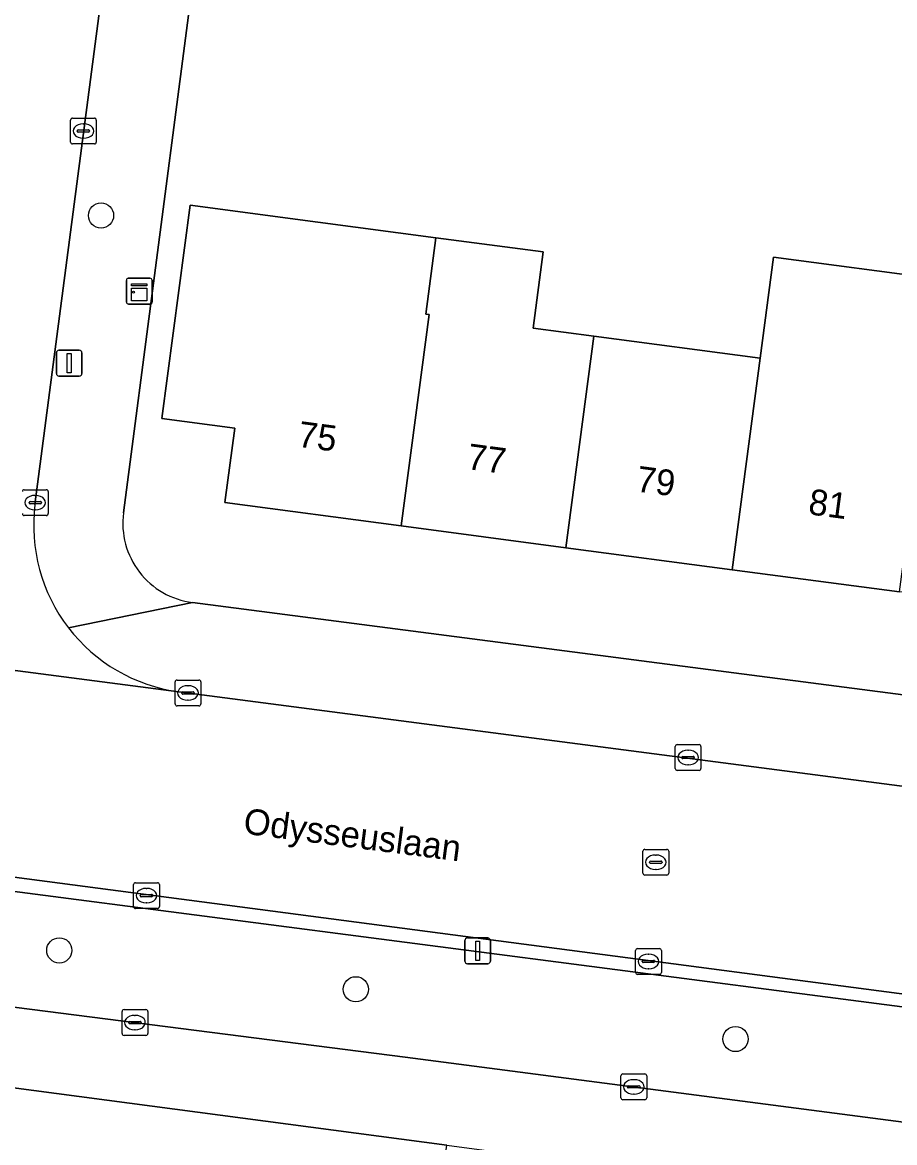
# Model space of a CAD drawing. Extents: x 162184 to 163154, y 385507 to 386516.
# Drawn here: x 162511 to 162544.83, y 386103.48 to 386146.91 of the extents above; entities that cross this region are included whole.
import ezdxf

# ---------------------------------------------------------------- set-up
doc = ezdxf.new("R2010")
doc.units = 0
for name, color, linetype in [('IMGEO_Boom', 7, 'Continuous'), ('IMGEO_Erf', 7, 'Continuous'), ('IMGEO_Groenvoorziening', 7, 'Continuous'), ('IMGEO_Kast', 7, 'Continuous'), ('IMGEO_Kolk', 7, 'Continuous'), ('IMGEO_Lichtmast', 7, 'Continuous'), ('IMGEO_Openbare_ruimte_label', 7, 'Continuous'), ('IMGEO_Pand', 7, 'Continuous'), ('IMGEO_Pand_nummerreeks', 7, 'Continuous'), ('IMGEO_Rijbaan_lokaal_gesloten', 7, 'Continuous'), ('IMGEO_Rijbaan_lokaal_open', 7, 'Continuous'), ('IMGEO_Rioolput', 7, 'Continuous'), ('IMGEO_Voetpad_open', 7, 'Continuous')]:
    doc.layers.add(name, color=color, linetype=linetype)

msp = doc.modelspace()

# ---------------------------------------------------------------- linework, layer by layer
at = {"layer": 'IMGEO_Boom'}
for centre in [(162514.052, 386139.424), (162512.433, 386110.931), (162523.935, 386109.423), (162538.659, 386107.494)]:
    msp.add_circle(centre, 0.489, dxfattribs=at)
at = {"layer": 'IMGEO_Erf'}
for points in [[(162567.207, 386149.157), (162559.322, 386150.205), (162558.859, 386146.308), (162553.719, 386146.951), (162553.757, 386147.408), (162547.932, 386148.167), (162548.394, 386151.658), (162547.486, 386151.766), (162547.15, 386149.19), (162541.562, 386149.918), (162541.897, 386152.494), (162539.018, 386152.863), (162538.679, 386150.265), (162535.146, 386150.725), (162531.613, 386151.185), (162531.95, 386153.769), (162529.194, 386154.125), (162528.77, 386150.873), (162522.549, 386151.683), (162522.973, 386154.932), (162518.534, 386155.508), (162514.923, 386127.892)], [(162517.598, 386124.419), (162555.705, 386119.464)], [(162485.447, 386075.601), (162491.44, 386074.827), (162491.627, 386076.276), (162494.943, 386075.848), (162494.748, 386074.337), (162500, 386073.659), (162500.637, 386073.577), (162500.838, 386075.131), (162504.152, 386074.703), (162503.946, 386073.109), (162506.753, 386072.747), (162506.966, 386074.394), (162505.677, 386074.561), (162509.27, 386098.998), (162526.485, 386096.47), (162527.457, 386103.379), (162500, 386107.017), (162478.348, 386109.886)]]:
    msp.add_lwpolyline(points, dxfattribs=at)
msp.add_lwpolyline([(162546.582, 386136.958), (162546.11, 386133.031), (162552.387, 386132.201), (162552.833, 386135.573), (162557.415, 386134.967), (162556.353, 386126.928), (162552.14, 386127.485), (162551.673, 386123.952), (162545.024, 386124.831), (162538.53, 386125.689), (162532.08, 386126.542), (162525.687, 386127.387), (162518.854, 386128.29), (162519.235, 386131.175), (162516.411, 386131.549), (162517.504, 386139.818), (162522.461, 386139.163), (162527.042, 386138.558), (162531.2, 386138.009), (162530.81, 386135.053), (162533.165, 386134.742), (162539.615, 386133.889), (162540.134, 386137.811)], close=True, dxfattribs=at)
msp.add_arc((162517.992, 386127.489), 3.095, 172.5209, 262.688, dxfattribs=at)
at = {"layer": 'IMGEO_Groenvoorziening'}
for points in [[(162550.987, 386107.982), (162502.033, 386114.344), (162488.565, 386116.214)], [(162487.988, 386111.712), (162501.452, 386109.912), (162525.845, 386106.796), (162550.53, 386103.579)]]:
    msp.add_lwpolyline(points, dxfattribs=at)
at = {"layer": 'IMGEO_Kast'}
for p, q in [((162515.034, 386136.064), (162515.034, 386136.905)), ((162515.034, 386136.905), (162515.034, 386136.064)), ((162515.109, 386136.989), (162515.95, 386136.989)), ((162515.95, 386136.989), (162515.109, 386136.989)), ((162516.034, 386136.914), (162516.034, 386136.073)), ((162516.034, 386136.073), (162516.034, 386136.914)), ((162515.959, 386135.989), (162515.118, 386135.989)), ((162515.118, 386135.989), (162515.959, 386135.989))]:
    msp.add_line(p, q, dxfattribs=at)
for points in [[(162515.229, 386136.779), (162515.829, 386136.779), (162515.829, 386136.694), (162515.229, 386136.694), (162515.229, 386136.779)], [(162515.229, 386136.604), (162515.829, 386136.604), (162515.829, 386136.115), (162515.229, 386136.115), (162515.229, 386136.604)]]:
    msp.add_lwpolyline(points, dxfattribs=at)
msp.add_circle((162515.313, 386136.453), 0.0377, dxfattribs=at)
for centre, start, end in [((162515.112, 386136.911), 92.4484, 184.2845), ((162515.112, 386136.911), 92.4484, 184.2845), ((162515.956, 386136.911), 2.4484, 94.2845), ((162515.956, 386136.911), 2.4484, 94.2845), ((162515.112, 386136.067), 182.4484, 274.2845), ((162515.112, 386136.067), 182.4484, 274.2845), ((162515.956, 386136.067), 272.4484, 4.2845), ((162515.956, 386136.067), 272.4484, 4.2845)]:
    msp.add_arc(centre, 0.0779, start, end, dxfattribs=at)
at = {"layer": 'IMGEO_Kolk'}
for p, q in [((162512.868, 386142.273), (162512.868, 386143.125)), ((162512.943, 386143.199), (162513.795, 386143.199)), ((162513.356, 386142.979), (162513.381, 386142.979)), ((162513.869, 386143.125), (162513.869, 386142.273)), ((162513.127, 386142.693), (162513.127, 386142.705)), ((162513.565, 386142.656), (162513.167, 386142.656)), ((162513.17, 386142.742), (162513.568, 386142.742)), ((162513.379, 386142.419), (162513.354, 386142.419)), ((162513.611, 386142.705), (162513.611, 386142.693)), ((162513.795, 386142.199), (162512.943, 386142.199)), ((162511.077, 386128.791), (162511.929, 386128.791)), ((162511.49, 386128.571), (162511.515, 386128.571)), ((162512.003, 386128.717), (162512.003, 386127.865)), ((162511.261, 386128.285), (162511.261, 386128.297)), ((162511.699, 386128.248), (162511.301, 386128.248)), ((162511.304, 386128.334), (162511.702, 386128.334)), ((162511.745, 386128.297), (162511.745, 386128.285)), ((162511.929, 386127.791), (162511.077, 386127.791)), ((162511.513, 386128.011), (162511.488, 386128.011)), ((162516.924, 386120.487), (162516.924, 386121.339)), ((162516.999, 386121.413), (162517.851, 386121.413)), ((162517.412, 386121.193), (162517.437, 386121.193)), ((162517.925, 386121.339), (162517.925, 386120.487)), ((162517.183, 386120.907), (162517.183, 386120.919)), ((162517.621, 386120.87), (162517.223, 386120.87)), ((162517.226, 386120.956), (162517.624, 386120.956)), ((162517.667, 386120.919), (162517.667, 386120.907)), ((162517.851, 386120.413), (162516.999, 386120.413)), ((162517.435, 386120.633), (162517.41, 386120.633)), ((162536.318, 386117.982), (162536.318, 386118.834)), ((162536.393, 386118.908), (162537.245, 386118.908)), ((162536.806, 386118.688), (162536.831, 386118.688)), ((162537.319, 386118.834), (162537.319, 386117.982)), ((162536.577, 386118.402), (162536.577, 386118.414)), ((162537.015, 386118.365), (162536.617, 386118.365)), ((162536.62, 386118.451), (162537.018, 386118.451)), ((162536.829, 386118.128), (162536.804, 386118.128)), ((162537.061, 386118.414), (162537.061, 386118.402)), ((162537.245, 386117.908), (162536.393, 386117.908)), ((162515.314, 386112.629), (162515.314, 386113.481)), ((162515.389, 386113.555), (162516.241, 386113.555)), ((162515.802, 386113.335), (162515.827, 386113.335)), ((162516.315, 386113.481), (162516.315, 386112.629)), ((162515.573, 386113.049), (162515.573, 386113.061)), ((162516.011, 386113.012), (162515.613, 386113.012)), ((162515.616, 386113.098), (162516.014, 386113.098)), ((162516.057, 386113.061), (162516.057, 386113.049)), ((162516.241, 386112.555), (162515.389, 386112.555)), ((162515.825, 386112.775), (162515.8, 386112.775)), ((162534.783, 386110.076), (162534.783, 386110.928)), ((162534.858, 386111.002), (162535.71, 386111.002)), ((162535.271, 386110.782), (162535.296, 386110.782)), ((162535.784, 386110.928), (162535.784, 386110.076)), ((162535.042, 386110.496), (162535.042, 386110.508)), ((162535.48, 386110.459), (162535.082, 386110.459)), ((162535.085, 386110.545), (162535.483, 386110.545)), ((162535.526, 386110.508), (162535.526, 386110.496)), ((162535.71, 386110.002), (162534.858, 386110.002)), ((162535.294, 386110.222), (162535.269, 386110.222)), ((162514.868, 386107.707), (162514.868, 386108.559)), ((162514.943, 386108.633), (162515.795, 386108.633)), ((162515.869, 386108.559), (162515.869, 386107.707)), ((162515.127, 386108.127), (162515.127, 386108.139)), ((162515.17, 386108.176), (162515.568, 386108.176)), ((162515.356, 386108.413), (162515.381, 386108.413)), ((162515.611, 386108.139), (162515.611, 386108.127)), ((162515.565, 386108.09), (162515.167, 386108.09)), ((162515.379, 386107.853), (162515.354, 386107.853)), ((162515.795, 386107.633), (162514.943, 386107.633)), ((162534.212, 386105.213), (162534.212, 386106.065)), ((162534.287, 386106.139), (162535.139, 386106.139)), ((162535.213, 386106.065), (162535.213, 386105.213)), ((162534.471, 386105.633), (162534.471, 386105.645)), ((162534.909, 386105.596), (162534.511, 386105.596)), ((162534.514, 386105.682), (162534.912, 386105.682)), ((162534.7, 386105.919), (162534.725, 386105.919)), ((162534.955, 386105.645), (162534.955, 386105.633)), ((162535.139, 386105.139), (162534.287, 386105.139)), ((162534.723, 386105.359), (162534.698, 386105.359))]:
    msp.add_line(p, q, dxfattribs=at)
for points in [[(162512.868, 386142.273), (162512.868, 386143.125)], [(162512.943, 386143.199), (162513.795, 386143.199)], [(162513.869, 386143.125), (162513.869, 386142.273)], [(162513.795, 386142.199), (162512.943, 386142.199)], [(162511.077, 386128.791), (162511.929, 386128.791)], [(162512.003, 386128.717), (162512.003, 386127.865)], [(162511.929, 386127.791), (162511.077, 386127.791)], [(162516.924, 386120.487), (162516.924, 386121.339)], [(162516.999, 386121.413), (162517.851, 386121.413)], [(162517.925, 386121.339), (162517.925, 386120.487)], [(162517.851, 386120.413), (162516.999, 386120.413)], [(162536.318, 386117.982), (162536.318, 386118.834)], [(162536.393, 386118.908), (162537.245, 386118.908)], [(162537.319, 386118.834), (162537.319, 386117.982)], [(162537.245, 386117.908), (162536.393, 386117.908)], [(162515.314, 386112.629), (162515.314, 386113.481)], [(162515.389, 386113.555), (162516.241, 386113.555)], [(162516.315, 386113.481), (162516.315, 386112.629)], [(162516.241, 386112.555), (162515.389, 386112.555)], [(162534.783, 386110.076), (162534.783, 386110.928)], [(162534.858, 386111.002), (162535.71, 386111.002)], [(162535.784, 386110.928), (162535.784, 386110.076)], [(162535.71, 386110.002), (162534.858, 386110.002)], [(162514.868, 386107.707), (162514.868, 386108.559)], [(162514.943, 386108.633), (162515.795, 386108.633)], [(162515.869, 386108.559), (162515.869, 386107.707)], [(162515.795, 386107.633), (162514.943, 386107.633)], [(162534.212, 386105.213), (162534.212, 386106.065)], [(162534.287, 386106.139), (162535.139, 386106.139)], [(162535.213, 386106.065), (162535.213, 386105.213)], [(162535.139, 386105.139), (162534.287, 386105.139)]]:
    msp.add_lwpolyline(points, dxfattribs=at)
for centre, radius, start, end in [((162512.945, 386143.123), 0.0765, 91.552, 178.448), ((162512.945, 386143.123), 0.0765, 91.552, 178.448), ((162513.793, 386143.123), 0.0765, 1.552, 88.448), ((162513.793, 386143.123), 0.0765, 1.552, 88.448), ((162513.167, 386142.702), 0.0403, 85.8775, 175.7526), ((162513.164, 386142.692), 0.0366, 178.938, 274.7102), ((162513.568, 386142.699), 0.043, 264.8664, 352.4533), ((162513.572, 386142.704), 0.0386, 1.7309, 96.639), ((162512.945, 386142.275), 0.0765, 181.552, 268.448), ((162512.945, 386142.275), 0.0765, 181.552, 268.448), ((162513.793, 386142.275), 0.0765, 271.552, 358.448), ((162513.793, 386142.275), 0.0765, 271.552, 358.448), ((162511.079, 386128.715), 0.0765, 91.552, 178.448), ((162511.079, 386128.715), 0.0765, 91.552, 178.448), ((162511.927, 386128.715), 0.0765, 1.552, 88.448), ((162511.927, 386128.715), 0.0765, 1.552, 88.448), ((162511.301, 386128.294), 0.0403, 85.8775, 175.7526), ((162511.298, 386128.284), 0.0366, 178.938, 274.7102), ((162511.702, 386128.291), 0.043, 264.8664, 352.4533), ((162511.706, 386128.296), 0.0386, 1.7309, 96.639), ((162511.079, 386127.867), 0.0765, 181.552, 268.448), ((162511.079, 386127.867), 0.0765, 181.552, 268.448), ((162511.927, 386127.867), 0.0765, 271.552, 358.448), ((162511.927, 386127.867), 0.0765, 271.552, 358.448), ((162517.001, 386121.337), 0.0765, 91.552, 178.448), ((162517.001, 386121.337), 0.0765, 91.552, 178.448), ((162517.849, 386121.337), 0.0765, 1.552, 88.448), ((162517.849, 386121.337), 0.0765, 1.552, 88.448), ((162517.223, 386120.916), 0.0403, 85.8775, 175.7526), ((162517.22, 386120.906), 0.0366, 178.938, 274.7102), ((162517.624, 386120.913), 0.043, 264.8664, 352.4533), ((162517.628, 386120.918), 0.0386, 1.7309, 96.639), ((162517.001, 386120.489), 0.0765, 181.552, 268.448), ((162517.001, 386120.489), 0.0765, 181.552, 268.448), ((162517.849, 386120.489), 0.0765, 271.552, 358.448), ((162517.849, 386120.489), 0.0765, 271.552, 358.448), ((162536.395, 386118.832), 0.0765, 91.552, 178.448), ((162536.395, 386118.832), 0.0765, 91.552, 178.448), ((162537.243, 386118.832), 0.0765, 1.552, 88.448), ((162537.243, 386118.832), 0.0765, 1.552, 88.448), ((162536.617, 386118.411), 0.0403, 85.8775, 175.7526), ((162536.614, 386118.401), 0.0366, 178.938, 274.7102), ((162537.018, 386118.408), 0.043, 264.8664, 352.4533), ((162537.022, 386118.413), 0.0386, 1.7309, 96.639), ((162536.395, 386117.984), 0.0765, 181.552, 268.448), ((162536.395, 386117.984), 0.0765, 181.552, 268.448), ((162537.243, 386117.984), 0.0765, 271.552, 358.448), ((162537.243, 386117.984), 0.0765, 271.552, 358.448), ((162515.391, 386113.479), 0.0765, 91.552, 178.448), ((162515.391, 386113.479), 0.0765, 91.552, 178.448), ((162516.239, 386113.479), 0.0765, 1.552, 88.448), ((162516.239, 386113.479), 0.0765, 1.552, 88.448), ((162515.613, 386113.058), 0.0403, 85.8775, 175.7526), ((162515.61, 386113.048), 0.0366, 178.938, 274.7102), ((162516.014, 386113.055), 0.043, 264.8664, 352.4533), ((162516.018, 386113.06), 0.0386, 1.7309, 96.639), ((162515.391, 386112.631), 0.0765, 181.552, 268.448), ((162515.391, 386112.631), 0.0765, 181.552, 268.448), ((162516.239, 386112.631), 0.0765, 271.552, 358.448), ((162516.239, 386112.631), 0.0765, 271.552, 358.448), ((162534.86, 386110.926), 0.0765, 91.552, 178.448), ((162534.86, 386110.926), 0.0765, 91.552, 178.448), ((162535.708, 386110.926), 0.0765, 1.552, 88.448), ((162535.708, 386110.926), 0.0765, 1.552, 88.448), ((162535.082, 386110.505), 0.0403, 85.8775, 175.7526), ((162535.079, 386110.495), 0.0366, 178.938, 274.7102), ((162535.483, 386110.502), 0.043, 264.8664, 352.4533), ((162535.487, 386110.507), 0.0386, 1.7309, 96.639), ((162534.86, 386110.078), 0.0765, 181.552, 268.448), ((162534.86, 386110.078), 0.0765, 181.552, 268.448), ((162535.708, 386110.078), 0.0765, 271.552, 358.448), ((162535.708, 386110.078), 0.0765, 271.552, 358.448), ((162514.945, 386108.557), 0.0765, 91.552, 178.448), ((162514.945, 386108.557), 0.0765, 91.552, 178.448), ((162515.793, 386108.557), 0.0765, 1.552, 88.448), ((162515.793, 386108.557), 0.0765, 1.552, 88.448), ((162515.167, 386108.136), 0.0403, 85.8775, 175.7526), ((162515.164, 386108.126), 0.0366, 178.938, 274.7102), ((162515.568, 386108.133), 0.043, 264.8664, 352.4533), ((162515.572, 386108.138), 0.0386, 1.7309, 96.639), ((162514.945, 386107.709), 0.0765, 181.552, 268.448), ((162514.945, 386107.709), 0.0765, 181.552, 268.448), ((162515.793, 386107.709), 0.0765, 271.552, 358.448), ((162515.793, 386107.709), 0.0765, 271.552, 358.448), ((162534.289, 386106.063), 0.0765, 91.552, 178.448), ((162534.289, 386106.063), 0.0765, 91.552, 178.448), ((162535.137, 386106.063), 0.0765, 1.552, 88.448), ((162535.137, 386106.063), 0.0765, 1.552, 88.448), ((162534.511, 386105.642), 0.0403, 85.8775, 175.7526), ((162534.508, 386105.632), 0.0366, 178.938, 274.7102), ((162534.912, 386105.639), 0.043, 264.8664, 352.4533), ((162534.916, 386105.644), 0.0386, 1.7309, 96.639), ((162534.289, 386105.215), 0.0765, 181.552, 268.448), ((162534.289, 386105.215), 0.0765, 181.552, 268.448), ((162535.137, 386105.215), 0.0765, 271.552, 358.448), ((162535.137, 386105.215), 0.0765, 271.552, 358.448)]:
    msp.add_arc(centre, radius, start, end, dxfattribs=at)
for centre, major_axis, ratio, start_param, end_param in [((162513.355, 386142.699), (-0.387, 0.002), 0.722429, 4.712389, 7.853982), ((162513.38, 386142.699), (-0.39, 0.002), 0.717154, 1.570796, 4.712389), ((162511.489, 386128.291), (-0.387, 0.002), 0.722429, 4.712389, 7.853982), ((162511.514, 386128.291), (-0.39, 0.002), 0.717154, 1.570796, 4.712389), ((162517.411, 386120.913), (-0.387, 0.002), 0.722429, 4.712389, 7.853982), ((162517.436, 386120.913), (-0.39, 0.002), 0.717154, 1.570796, 4.712389), ((162536.805, 386118.408), (-0.387, 0.002), 0.722429, 4.712389, 7.853982), ((162536.83, 386118.408), (-0.39, 0.002), 0.717154, 1.570796, 4.712389), ((162515.801, 386113.055), (-0.387, 0.002), 0.722429, 4.712389, 7.853982), ((162515.826, 386113.055), (-0.39, 0.002), 0.717154, 1.570796, 4.712389), ((162535.27, 386110.502), (-0.387, 0.002), 0.722429, 4.712389, 7.853982), ((162535.295, 386110.502), (-0.39, 0.002), 0.717154, 1.570796, 4.712389), ((162515.355, 386108.133), (-0.387, 0.002), 0.722429, 4.712389, 7.853982), ((162515.38, 386108.133), (-0.39, 0.002), 0.717154, 1.570796, 4.712389), ((162534.699, 386105.639), (-0.387, 0.002), 0.722429, 4.712389, 7.853982), ((162534.724, 386105.639), (-0.39, 0.002), 0.717154, 1.570796, 4.712389)]:
    msp.add_ellipse(centre, major_axis=major_axis, ratio=ratio, start_param=start_param, end_param=end_param, dxfattribs=at)
at = {"layer": 'IMGEO_Lichtmast'}
for p, q in [((162512.419, 386134.198), (162513.209, 386134.198)), ((162513.209, 386134.198), (162512.419, 386134.198)), ((162512.319, 386133.298), (162512.319, 386134.098)), ((162512.319, 386134.098), (162512.319, 386133.298)), ((162513.309, 386134.098), (162513.309, 386133.298)), ((162513.309, 386133.298), (162513.309, 386134.098)), ((162513.209, 386133.198), (162512.419, 386133.198)), ((162512.419, 386133.198), (162513.209, 386133.198)), ((162528.162, 386110.514), (162528.162, 386111.314)), ((162528.162, 386111.314), (162528.162, 386110.514)), ((162528.262, 386111.414), (162529.052, 386111.414)), ((162529.052, 386111.414), (162528.262, 386111.414)), ((162529.152, 386111.314), (162529.152, 386110.514)), ((162529.152, 386110.514), (162529.152, 386111.314)), ((162529.052, 386110.414), (162528.262, 386110.414)), ((162528.262, 386110.414), (162529.052, 386110.414))]:
    msp.add_line(p, q, dxfattribs=at)
for points in [[(162512.739, 386134.073), (162512.889, 386134.073), (162512.889, 386133.323), (162512.739, 386133.323), (162512.739, 386134.073)], [(162528.582, 386111.289), (162528.732, 386111.289), (162528.732, 386110.539), (162528.582, 386110.539), (162528.582, 386111.289)]]:
    msp.add_lwpolyline(points, dxfattribs=at)
for centre, start, end in [((162512.419, 386134.098), 90, 180), ((162512.419, 386134.098), 90, 180), ((162513.209, 386134.098), 0, 90), ((162513.209, 386134.098), 360, 90), ((162512.419, 386133.298), 180, 270), ((162512.419, 386133.298), 180, 270), ((162513.209, 386133.298), 270, 0), ((162513.209, 386133.298), 270, 0), ((162528.262, 386111.314), 90, 180), ((162528.262, 386111.314), 90, 180), ((162529.052, 386111.314), 0, 90), ((162529.052, 386111.314), 360, 90), ((162528.262, 386110.514), 180, 270), ((162528.262, 386110.514), 180, 270), ((162529.052, 386110.514), 270, 0), ((162529.052, 386110.514), 270, 0)]:
    msp.add_arc(centre, 0.1, start, end, dxfattribs=at)
at = {"layer": 'IMGEO_Pand'}
for points in [[(162526.652, 386135.603), (162527.042, 386138.558), (162522.461, 386139.163), (162517.504, 386139.818), (162516.411, 386131.549), (162519.235, 386131.175), (162518.854, 386128.29), (162525.687, 386127.387), (162526.772, 386135.587)], [(162526.772, 386135.587), (162525.687, 386127.387), (162532.08, 386126.542), (162533.165, 386134.742), (162530.81, 386135.053), (162531.2, 386138.009), (162527.042, 386138.558), (162526.652, 386135.603)], [(162546.582, 386136.958), (162540.134, 386137.811), (162539.615, 386133.889), (162538.53, 386125.689), (162545.024, 386124.831), (162546.11, 386133.031)], [(162532.08, 386126.542), (162538.53, 386125.689), (162539.615, 386133.889), (162533.165, 386134.742)]]:
    msp.add_lwpolyline(points, close=True, dxfattribs=at)
at = {"layer": 'IMGEO_Rijbaan_lokaal_gesloten'}
for points in [[(162517.064, 386120.959), (162500, 386123.183), (162497.938, 386123.452), (162490.105, 386124.427)], [(162489.134, 386116.601), (162551.008, 386108.477), (162551.341, 386108.428), (162551.871, 386108.31), (162552.388, 386108.146), (162552.889, 386107.935), (162553.369, 386107.681), (162553.824, 386107.386), (162554.251, 386107.05), (162554.646, 386106.678), (162555.006, 386106.272), (162555.329, 386105.836), (162555.611, 386105.372), (162555.851, 386104.885), (162556.047, 386104.378), (162556.196, 386103.857), (162556.298, 386103.323), (162556.352, 386102.783), (162556.358, 386102.24), (162556.315, 386101.699), (162556.224, 386101.164), (162561.946, 386119.898), (162562.109, 386120.842)], [(162555.122, 386115.998), (162517.064, 386120.959)]]:
    msp.add_lwpolyline(points, dxfattribs=at)
at = {"layer": 'IMGEO_Rijbaan_lokaal_open'}
for points in [[(162511.491, 386128.213), (162514.645, 386152.313)], [(162497.938, 386123.452), (162500, 386123.183), (162517.064, 386120.959)]]:
    msp.add_lwpolyline(points, dxfattribs=at)
for centre, start, end in [((162517.944, 386127.402), 172.833, 217.5269), ((162517.943, 386127.403), 217.5425, 262.2348)]:
    msp.add_arc(centre, 6.504, start, end, dxfattribs=at)
at = {"layer": 'IMGEO_Rioolput'}
for p, q in [((162535.067, 386113.923), (162535.067, 386114.775)), ((162535.142, 386114.849), (162535.994, 386114.849)), ((162535.555, 386114.629), (162535.58, 386114.629)), ((162536.068, 386114.775), (162536.068, 386113.923)), ((162535.326, 386114.343), (162535.326, 386114.355)), ((162535.764, 386114.306), (162535.366, 386114.306)), ((162535.369, 386114.392), (162535.767, 386114.392)), ((162535.81, 386114.355), (162535.81, 386114.343)), ((162535.994, 386113.849), (162535.142, 386113.849)), ((162535.578, 386114.069), (162535.553, 386114.069))]:
    msp.add_line(p, q, dxfattribs=at)
for points in [[(162535.067, 386113.923), (162535.067, 386114.775)], [(162535.142, 386114.849), (162535.994, 386114.849)], [(162536.068, 386114.775), (162536.068, 386113.923)], [(162535.994, 386113.849), (162535.142, 386113.849)]]:
    msp.add_lwpolyline(points, dxfattribs=at)
for centre, radius, start, end in [((162535.144, 386114.773), 0.0765, 91.552, 178.448), ((162535.144, 386114.773), 0.0765, 91.552, 178.448), ((162535.992, 386114.773), 0.0765, 1.552, 88.448), ((162535.992, 386114.773), 0.0765, 1.552, 88.448), ((162535.366, 386114.352), 0.0403, 85.8775, 175.7526), ((162535.363, 386114.342), 0.0366, 178.938, 274.7102), ((162535.767, 386114.349), 0.043, 264.8664, 352.4533), ((162535.771, 386114.354), 0.0386, 1.7309, 96.639), ((162535.144, 386113.925), 0.0765, 181.552, 268.448), ((162535.144, 386113.925), 0.0765, 181.552, 268.448), ((162535.992, 386113.925), 0.0765, 271.552, 358.448), ((162535.992, 386113.925), 0.0765, 271.552, 358.448)]:
    msp.add_arc(centre, radius, start, end, dxfattribs=at)
for centre, major_axis, ratio, start_param, end_param in [((162535.554, 386114.349), (-0.387, 0.002), 0.722429, 4.712389, 7.853982), ((162535.579, 386114.349), (-0.39, 0.002), 0.717154, 1.570796, 4.712389)]:
    msp.add_ellipse(centre, major_axis=major_axis, ratio=ratio, start_param=start_param, end_param=end_param, dxfattribs=at)
at = {"layer": 'IMGEO_Voetpad_open'}
for points in [[(162525.867, 386238.045), (162525.592, 386235.986), (162519.686, 386191.776), (162519.542, 386190.566), (162520.721, 386190.459), (162519.569, 386181.682), (162518.419, 386181.789), (162517.587, 386175.419), (162515.183, 386156.42), (162516.222, 386156.271), (162515.686, 386152.177), (162514.645, 386152.313), (162511.491, 386128.213)], [(162514.923, 386127.892), (162518.534, 386155.508)], [(162335.977, 386136.365), (162310.353, 386139.77), (162310.282, 386139.248), (162340.574, 386135.313), (162343.99, 386134.88), (162370.427, 386131.472), (162370.591, 386131.46), (162374.85, 386130.906), (162374.947, 386130.882), (162433.897, 386123.153), (162433.998, 386123.151), (162438.832, 386122.519), (162438.968, 386122.49), (162481.668, 386117.141), (162482.448, 386117.039), (162488.462, 386116.238), (162488.565, 386116.214), (162502.033, 386114.344), (162550.987, 386107.982)], [(162319.033, 386130.38), (162332.132, 386128.681), (162335.109, 386128.306), (162373.204, 386123.496), (162379.704, 386122.675), (162382.521, 386122.36), (162388.099, 386121.683), (162407.83, 386119.134), (162430.108, 386116.262), (162449.855, 386113.717), (162455.485, 386112.99), (162457.918, 386112.66), (162478.348, 386109.886), (162500, 386107.017), (162527.457, 386103.379), (162530.464, 386102.981), (162535.156, 386102.359), (162549.072, 386100.544)], [(162517.598, 386124.419), (162512.786, 386123.44)], [(162512.786, 386123.44), (162517.598, 386124.419)], [(162555.705, 386119.464), (162517.598, 386124.419)], [(162517.064, 386120.959), (162555.122, 386115.998)], [(162552.059, 386106.639), (162552.388, 386108.146), (162551.871, 386108.31), (162551.341, 386108.428), (162551.008, 386108.477), (162489.134, 386116.601)], [(162550.53, 386103.579), (162525.845, 386106.796), (162501.452, 386109.912), (162487.988, 386111.712)]]:
    msp.add_lwpolyline(points, dxfattribs=at)
for centre, radius, start, end in [((162517.944, 386127.402), 6.504, 172.833, 217.5269), ((162517.992, 386127.489), 3.095, 172.5209, 262.688), ((162517.943, 386127.403), 6.504, 217.5425, 262.2348)]:
    msp.add_arc(centre, radius, start, end, dxfattribs=at)

# ---------------------------------------------------------------- texts
at = {"layer": 'IMGEO_Openbare_ruimte_label'}
msp.add_text('Odysseuslaan', height=1, rotation=352.6476, dxfattribs=at).set_placement((162519.538, 386115.465))
at = {"layer": 'IMGEO_Pand_nummerreeks'}
for s, p in [('75', (162521.647, 386130.463)), ('77', (162528.211, 386129.596)), ('79', (162534.775, 386128.728)), ('81', (162541.45, 386127.845))]:
    msp.add_text(s, height=1, rotation=352.4703, dxfattribs=at).set_placement(p)

doc.saveas('drawing.dxf')
